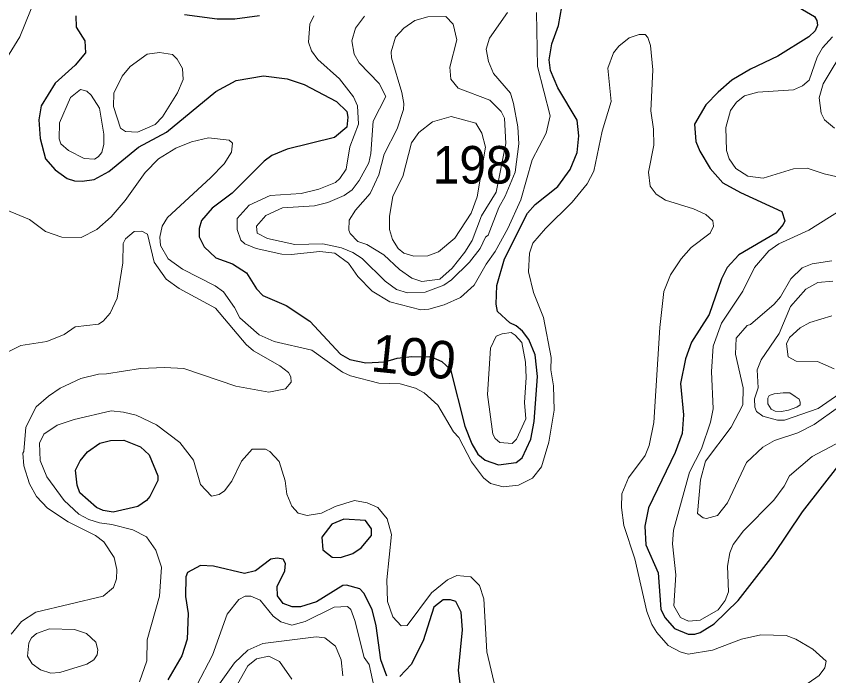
# Model space of a CAD drawing. Extents: x 673.6 to 698.9, y 7012 to 7040.1.
# Drawn here: x 682.608 to 684.337, y 7036.992 to 7038.396 of the extents above; entities that cross this region are included whole.
import ezdxf
from ezdxf.enums import TextEntityAlignment as Align

# ---------------------------------------------------------------- set-up
doc = ezdxf.new("R2010")
doc.units = 0
doc.header["$LTSCALE"] = 0.032
doc.layers.add('1', color=7, linetype='Continuous', lineweight=25)
doc.layers.add('2', color=7, linetype='Continuous', lineweight=13)
doc.layers.add('21', color=7, linetype='Continuous')
doc.layers.add('61', color=7, linetype='Continuous')

msp = doc.modelspace()

# ---------------------------------------------------------------- linework, layer by layer
at = {"layer": '1'}
for points in [[(684.2502, 7038.4284), (684.3059, 7038.3957), (684.3115, 7038.3874), (684.3127, 7038.3769), (684.3073, 7038.3654), (684.2944, 7038.3525), (684.2283, 7038.3109), (684.1703, 7038.2837), (684.13, 7038.2597), (684.101, 7038.2348), (684.075, 7038.2072), (684.0508, 7038.1666), (684.0538, 7038.1293), (684.0621, 7038.1087), (684.0843, 7038.0718), (684.1114, 7038.0417), (684.1491, 7038.0208), (684.2368, 7037.9807), (684.2428, 7037.9608), (684.2398, 7037.9527), (684.224, 7037.9346), (684.1451, 7037.8881), (684.1205, 7037.861), (684.108, 7037.8372), (684.0822, 7037.7611), (684.0448, 7037.7025), (684.0314, 7037.6666), (684.0213, 7037.6144), (684.0276, 7037.5475), (684.0244, 7037.5076), (684.01, 7037.467), (683.9529, 7037.3494), (683.9455, 7037.3104), (683.9473, 7037.2706), (683.9735, 7037.2111), (683.9793, 7037.1338), (683.9876, 7037.1158), (684.0082, 7037.0927), (684.0371, 7037.0809), (684.0518, 7037.0808), (684.0628, 7037.0844), (684.0924, 7037.1027), (684.1441, 7037.152), (684.218, 7037.248), (684.2804, 7037.3412), (684.3606, 7037.444)], [(682.735, 7038.3969), (682.7352, 7038.3726), (682.7538, 7038.3437), (682.7554, 7038.3184), (682.7336, 7038.2922), (682.6909, 7038.2536), (682.6609, 7038.2051), (682.6563, 7038.1753), (682.6585, 7038.1359), (682.6702, 7038.0923), (682.6909, 7038.069), (682.7162, 7038.0504), (682.7317, 7038.0455), (682.7481, 7038.0448), (682.774, 7038.0489), (682.8051, 7038.0654), (682.8678, 7038.1175), (682.9276, 7038.1493), (683.0324, 7038.2358), (683.076, 7038.2591), (683.1342, 7038.2691), (683.1845, 7038.2632), (683.2205, 7038.251), (683.289, 7038.2144), (683.3111, 7038.193), (683.3135, 7038.1813), (683.3109, 7038.1599), (683.2853, 7038.1383), (683.1846, 7038.1131), (683.152, 7038.0999), (683.1354, 7038.0876), (683.0673, 7038.0194), (683.0245, 7037.9873), (683.0023, 7037.9614), (682.9972, 7037.9444), (682.9972, 7037.9267), (683.0075, 7037.9055), (683.0328, 7037.8818), (683.0677, 7037.8689), (683.0976, 7037.8496), (683.1191, 7037.816), (683.1325, 7037.8018), (683.182, 7037.7804), (683.2324, 7037.7468), (683.2977, 7037.6768), (683.3176, 7037.6651), (683.3518, 7037.6585), (683.3921, 7037.6601), (683.4183, 7037.668), (683.4493, 7037.6717), (683.4905, 7037.6707), (683.5131, 7037.6612), (683.5317, 7037.6439), (683.5625, 7037.5236), (683.5774, 7037.4857), (683.5901, 7037.464), (683.6058, 7037.4511), (683.6341, 7037.4414), (683.6713, 7037.4459), (683.6845, 7037.456), (683.703, 7037.4957), (683.7096, 7037.5331), (683.717, 7037.6289), (683.712, 7037.6754), (683.6981, 7037.7077), (683.6849, 7037.7257), (683.6718, 7037.7369), (683.6583, 7037.7433), (683.6318, 7037.7675), (683.6291, 7037.783), (683.63, 7037.8228), (683.647, 7037.88), (683.6955, 7037.9769), (683.712, 7037.995), (683.7602, 7038.0337), (683.7865, 7038.0701), (683.8009, 7038.1058), (683.8049, 7038.1416), (683.8015, 7038.1752), (683.7598, 7038.2434), (683.7443, 7038.2809), (683.7418, 7038.3035), (683.7471, 7038.3373), (683.7613, 7038.3766), (683.7687, 7038.4162)], [(683.1253, 7038.3973), (683.0731, 7038.3898), (683.0357, 7038.3899), (682.9661, 7038.3991)], [(683.3964, 7036.9914), (683.3834, 7037.0257), (683.3735, 7037.0984), (683.3652, 7037.1329), (683.3477, 7037.1679), (683.3387, 7037.1769), (683.3103, 7037.1849), (683.3027, 7037.1843), (683.2466, 7037.1496), (683.2125, 7037.1391), (683.1948, 7037.1391), (683.1761, 7037.146), (683.1634, 7037.1624), (683.1632, 7037.1823), (683.1796, 7037.2154), (683.181, 7037.2307), (683.1757, 7037.24), (683.1632, 7037.2422), (683.1492, 7037.24), (683.1168, 7037.2153), (683.0935, 7037.2098), (683.0276, 7037.2252), (683, 7037.227), (682.9724, 7037.2118), (682.9684, 7037.2027), (682.9683, 7037.1608), (682.9733, 7037.1247), (682.9716, 7037.07), (682.9604, 7037.0343), (682.9304, 7036.9834)], [(683.5536, 7036.964), (683.5486, 7037.0035), (683.5575, 7037.0895), (683.5545, 7037.1274), (683.5432, 7037.1498), (683.5316, 7037.1537), (683.5161, 7037.1538), (683.496, 7037.1382), (683.4736, 7037.0664), (683.4479, 7037.0158), (683.4241, 7036.9903)]]:
    msp.add_lwpolyline(points, dxfattribs=at)
for points in [[(682.8669, 7037.3525), (682.8143, 7037.3405), (682.793, 7037.3437), (682.7783, 7037.3502), (682.7433, 7037.3816), (682.7377, 7037.3979), (682.7342, 7037.4295), (682.7438, 7037.4497), (682.7597, 7037.4685), (682.786, 7037.487), (682.8081, 7037.4932), (682.8369, 7037.4939), (682.8722, 7037.4792), (682.8908, 7037.4623), (682.9089, 7037.4177), (682.9091, 7037.4074), (682.8923, 7037.3735), (682.885, 7037.3648)], [(683.3047, 7037.3251), (683.2796, 7037.3146), (683.2579, 7037.2873), (683.2604, 7037.2604), (683.2802, 7037.2442), (683.2974, 7037.2439), (683.3242, 7037.2525), (683.342, 7037.2645), (683.3635, 7037.2903), (683.3635, 7037.3051), (683.3511, 7037.3224)]]:
    msp.add_lwpolyline(points, close=True, dxfattribs=at)
at = {"layer": '2'}
for points in [[(682.5675, 7038.275), (682.6158, 7038.352), (682.6502, 7038.4388)], [(683.2412, 7038.3968), (683.2328, 7038.3792), (683.2298, 7038.3406), (683.2361, 7038.3228), (683.2492, 7038.3038), (683.2957, 7038.263), (683.3254, 7038.2245), (683.3339, 7038.2057), (683.3357, 7038.1663), (683.3175, 7038.1183), (683.3101, 7038.0707), (683.2965, 7038.0507), (683.2869, 7038.0421), (683.2513, 7038.0277), (683.2138, 7038.0191), (683.1484, 7038.0142), (683.1032, 7037.9937), (683.0777, 7037.9653), (683.0777, 7037.9422), (683.0854, 7037.9195), (683.0943, 7037.9119), (683.1182, 7037.902), (683.1727, 7037.8894), (683.1931, 7037.8886), (683.2536, 7037.8952), (683.2858, 7037.8919), (683.3151, 7037.8704), (683.3349, 7037.8422), (683.365, 7037.8107), (683.403, 7037.7882), (683.4689, 7037.7711), (683.4858, 7037.7724), (683.5181, 7037.7814), (683.5529, 7037.7974), (683.582, 7037.8233), (683.6076, 7037.8685), (683.6266, 7037.8951), (683.6539, 7037.944), (683.6816, 7038.0052), (683.7054, 7038.0903), (683.7354, 7038.1472), (683.7441, 7038.1843), (683.7171, 7038.2892), (683.7147, 7038.4044)], [(683.653, 7038.4044), (683.6147, 7038.3494), (683.6078, 7038.3261), (683.6125, 7038.3), (683.6235, 7038.2739), (683.6593, 7038.2321), (683.6661, 7038.2103), (683.6749, 7038.1605), (683.6775, 7038.1243), (683.6691, 7038.0644), (683.6484, 7038.0132), (683.6344, 7037.9893), (683.6116, 7037.9297), (683.6062, 7037.9255), (683.5947, 7037.9019), (683.572, 7037.8727), (683.5341, 7037.8347), (683.5178, 7037.8234), (683.4776, 7037.8086), (683.4404, 7037.807), (683.4172, 7037.8145), (683.393, 7037.8321), (683.3438, 7037.8806), (683.324, 7037.8931), (683.2998, 7037.9032), (683.2601, 7037.9115), (683.2006, 7037.9099), (683.1425, 7037.9228), (683.1208, 7037.9343), (683.1188, 7037.949), (683.1391, 7037.9721), (683.1746, 7037.9879), (683.2426, 7037.9927), (683.2708, 7037.9996), (683.3052, 7038.0142), (683.3226, 7038.0266), (683.3375, 7038.0462), (683.3579, 7038.0842), (683.362, 7038.1038), (683.367, 7038.1728), (683.3939, 7038.2252), (683.3797, 7038.2528), (683.3376, 7038.2968), (683.3271, 7038.3153), (683.3218, 7038.3437), (683.33, 7038.3708), (683.349, 7038.3966)], [(684.2623, 7036.9549), (684.3158, 7036.9926), (684.3282, 7037.0089), (684.3308, 7037.0229), (684.3023, 7037.0483), (684.2662, 7037.0702), (684.2462, 7037.0778), (684.192, 7037.079), (684.151, 7037.07), (684.0894, 7037.0468), (684.0374, 7037.038), (684.0201, 7037.0427), (683.9952, 7037.0566), (683.971, 7037.0838), (683.9604, 7037.101), (683.9497, 7037.1289), (683.9242, 7037.2407), (683.9006, 7037.3122), (683.8954, 7037.35), (683.8962, 7037.3793), (683.9108, 7037.4132), (683.9459, 7037.4606), (683.9547, 7037.482), (683.9642, 7037.5312), (683.9768, 7037.7335), (683.9859, 7037.8099), (683.9998, 7037.8458), (684.0226, 7037.8796), (684.0435, 7037.9035), (684.0845, 7037.9341), (684.0916, 7037.9494), (684.0901, 7037.9605), (684.0753, 7037.9739), (684.0484, 7037.9862), (683.9894, 7038.0045), (683.9695, 7038.0173), (683.9565, 7038.0342), (683.9532, 7038.0639), (683.9644, 7038.1215), (683.9635, 7038.1554), (683.9578, 7038.1947), (683.9619, 7038.282), (683.957, 7038.3336), (683.9518, 7038.3508), (683.9456, 7038.3573), (683.9329, 7038.3576), (683.912, 7038.35), (683.8896, 7038.3322), (683.8782, 7038.3185), (683.8665, 7038.2857), (683.8739, 7038.2143), (683.8542, 7038.1515), (683.8369, 7038.066), (683.8224, 7038.0392), (683.7906, 7038), (683.734, 7037.9442), (683.7068, 7037.9128), (683.6997, 7037.8914), (683.6975, 7037.8517), (683.7081, 7037.8077), (683.7293, 7037.7551), (683.7457, 7037.6699), (683.745, 7037.6433), (683.7507, 7037.6091), (683.7523, 7037.5575), (683.7408, 7037.4892), (683.7252, 7037.4366), (683.7062, 7037.4128), (683.6765, 7037.3977), (683.6439, 7037.3939), (683.617, 7037.4011), (683.6019, 7037.4135), (683.5765, 7037.4472), (683.5492, 7037.499), (683.5382, 7037.5115), (683.5045, 7037.5683), (683.4756, 7037.5947), (683.4576, 7037.6041), (683.4244, 7037.6132), (683.3795, 7037.615), (683.3193, 7037.6305), (683.3022, 7037.6384), (683.2371, 7037.6854), (683.1569, 7037.7036), (683.1247, 7037.7179), (683.0835, 7037.7539)], [(684.3446, 7038.3526), (684.3234, 7038.329), (684.3118, 7038.3089), (684.2949, 7038.2597), (684.2805, 7038.2481), (684.2613, 7038.2395), (684.1854, 7038.2344), (684.1576, 7038.227), (684.1405, 7038.2134), (684.1278, 7038.1955), (684.1172, 7038.1594), (684.1189, 7038.1104), (684.1245, 7038.0927), (684.139, 7038.0721), (684.1646, 7038.0559), (684.1973, 7038.0513), (684.2614, 7038.071), (684.2906, 7038.0726), (684.3264, 7038.0603), (684.3829, 7038.0478)], [(684.3484, 7038.1579), (684.3275, 7038.1756), (684.3202, 7038.1895), (684.3161, 7038.2221), (684.3248, 7038.2519), (684.3727, 7038.3324)], [(682.9314, 7037.8796), (682.915, 7037.908), (682.9134, 7037.9258), (682.9181, 7037.949), (682.93, 7037.9677), (683.0215, 7038.0518), (683.0499, 7038.0819), (683.0661, 7038.107), (683.0678, 7038.1258), (683.0608, 7038.1325), (683.0167, 7038.1375), (682.9804, 7038.1291), (682.9472, 7038.115), (682.9105, 7038.0925), (682.8823, 7038.0638), (682.8395, 7038.0038), (682.8101, 7037.9693), (682.7791, 7037.9418), (682.7463, 7037.9252), (682.7047, 7037.9257), (682.6698, 7037.938), (682.6363, 7037.9634), (682.5866, 7037.9837)], [(684.363, 7037.9838), (684.2944, 7037.941), (684.2305, 7037.9119), (684.2089, 7037.8964), (684.1787, 7037.861), (684.1538, 7037.8107), (684.1083, 7037.7426), (684.0908, 7037.6935), (684.0868, 7037.6395), (684.0909, 7037.5602), (684.0851, 7037.532), (684.0657, 7037.475), (684.0404, 7037.4256), (684.006, 7037.3023), (684.0039, 7037.2727), (684.0112, 7037.2068), (684.0072, 7037.1406), (684.0214, 7037.1158), (684.0379, 7037.1079), (684.0627, 7037.1103), (684.1015, 7037.1326), (684.1162, 7037.152), (684.1229, 7037.1704), (684.1214, 7037.2252), (684.1262, 7037.2538), (684.1333, 7037.2716), (684.1553, 7037.3004), (684.2196, 7037.3656), (684.2415, 7037.3957), (684.2529, 7037.4176), (684.3015, 7037.4589), (684.3885, 7037.5046)], [(682.5824, 7037.6777), (682.618, 7037.6951), (682.6728, 7037.704), (682.7101, 7037.7188), (682.7331, 7037.7346), (682.7831, 7037.7406), (682.7931, 7037.747), (682.8078, 7037.764), (682.8228, 7037.7962), (682.8345, 7037.8708), (682.8354, 7037.912), (682.8405, 7037.9224), (682.8591, 7037.9377), (682.8752, 7037.9386), (682.8871, 7037.9325), (682.9011, 7037.8726), (682.9268, 7037.8364), (682.9544, 7037.8164), (683.032, 7037.7749), (683.0973, 7037.697), (683.1125, 7037.6837), (683.1688, 7037.6517), (683.1869, 7037.6374), (683.192, 7037.6281), (683.1927, 7037.6169), (683.1809, 7037.6029), (683.1456, 7037.596), (683.0751, 7037.6089), (682.9643, 7037.646), (682.9236, 7037.6486), (682.8719, 7037.646), (682.7996, 7037.6345), (682.7829, 7037.6344), (682.7454, 7037.6246), (682.7016, 7037.6044), (682.6765, 7037.5875), (682.6501, 7037.5644), (682.6285, 7037.5215), (682.6242, 7037.4694), (682.6217, 7037.4657), (682.624, 7037.4386), (682.6364, 7037.4003), (682.6508, 7037.3735), (682.6745, 7037.3485), (682.7183, 7037.3199), (682.7766, 7037.2904), (682.794, 7037.2772), (682.816, 7037.2439), (682.8221, 7037.2183), (682.8212, 7037.1982), (682.8149, 7037.1799), (682.7925, 7037.1613), (682.6497, 7037.1272), (682.6194, 7037.1077), (682.5969, 7037.0804)], [(683.0835, 7037.7539), (683.0723, 7037.7761), (683.0489, 7037.8096), (683.0313, 7037.8221), (682.9613, 7037.858), (682.9314, 7037.8796)], [(684.4089, 7037.6009), (684.3057, 7037.5271), (684.2705, 7037.5094), (684.2213, 7037.4931), (684.196, 7037.4789), (684.1612, 7037.4461), (684.1209, 7037.3602), (684.0996, 7037.333), (684.0767, 7037.3267), (684.0695, 7037.3283), (684.0574, 7037.3372), (684.0639, 7037.409), (684.0741, 7037.4488), (684.1287, 7037.5215), (684.1534, 7037.5688), (684.1541, 7037.605), (684.1378, 7037.6764), (684.1394, 7037.711), (684.1626, 7037.738), (684.17, 7037.74), (684.2202, 7037.7828), (684.2338, 7037.799), (684.2557, 7037.8369), (684.2797, 7037.8603), (684.3009, 7037.8693), (684.3434, 7037.8757)], [(684.3454, 7037.8319), (684.3136, 7037.8293), (684.2875, 7037.815), (684.2554, 7037.7782), (684.2312, 7037.7206), (684.1927, 7037.6647), (684.1841, 7037.6432), (684.1863, 7037.6047), (684.1788, 7037.5816), (684.1789, 7037.5635), (684.1831, 7037.5548), (684.1966, 7037.5444), (684.2278, 7037.5361), (684.2422, 7037.5361), (684.314, 7037.561), (684.4178, 7037.6325)], [(684.3481, 7037.6455), (684.3124, 7037.661), (684.2673, 7037.6618), (684.2502, 7037.671), (684.2463, 7037.699), (684.2533, 7037.712), (684.276, 7037.7327), (684.2964, 7037.7439), (684.3432, 7037.7586)], [(682.8703, 7036.979), (682.8854, 7037.0241), (682.8863, 7037.0687), (682.9124, 7037.1615), (682.9166, 7037.2229), (682.905, 7037.2593), (682.8853, 7037.2877), (682.8558, 7037.303), (682.8114, 7037.3141), (682.7848, 7037.3174), (682.7626, 7037.3247), (682.7414, 7037.3362), (682.7098, 7037.3648), (682.6732, 7037.4157), (682.659, 7037.4503), (682.6577, 7037.4872), (682.6665, 7037.5067), (682.6949, 7037.5254), (682.7309, 7037.5376), (682.8098, 7037.5557), (682.8358, 7037.5533), (682.8627, 7037.5465), (682.9064, 7037.5263), (682.9557, 7037.4886), (682.9851, 7037.4509), (682.9997, 7037.399), (683.023, 7037.3743), (683.0396, 7037.3781), (683.0512, 7037.3855), (683.0666, 7037.4063), (683.0872, 7037.4491), (683.11, 7037.4742), (683.1383, 7037.4743), (683.1471, 7037.4693), (683.1672, 7037.448), (683.18, 7037.4071), (683.1839, 7037.3784), (683.1942, 7037.3534), (683.2078, 7037.3379), (683.2267, 7037.3331), (683.2575, 7037.3385), (683.2861, 7037.3526), (683.3276, 7037.365), (683.3548, 7037.3603), (683.377, 7037.3505), (683.3967, 7037.3261), (683.4064, 7037.2928), (683.3966, 7037.196), (683.3975, 7037.15), (683.4089, 7037.1178), (683.4267, 7037.0982), (683.4393, 7037.0991), (683.4916, 7037.1683), (683.5254, 7037.1961), (683.5451, 7037.2057), (683.5752, 7037.2028), (683.5936, 7037.1843), (683.6027, 7037.1555), (683.6094, 7037.043), (683.6274, 7036.9651)], [(682.9924, 7036.9717), (683.0254, 7037.0362), (683.0567, 7037.1233), (683.0811, 7037.1547), (683.0951, 7037.1618), (683.1072, 7037.1612), (683.1266, 7037.1526), (683.1548, 7037.1188), (683.1706, 7037.1071), (683.1944, 7037.0997), (683.2228, 7037.1072), (683.2845, 7037.1381), (683.3128, 7037.1396), (683.32, 7037.1331), (683.3283, 7037.1095), (683.3482, 7037.0307), (683.3587, 7037.0163), (683.3729, 7036.9508)], [(683.3029, 7036.9918), (683.2994, 7037.0262), (683.2874, 7037.0549), (683.2647, 7037.0726), (683.2459, 7037.075), (683.1328, 7037.0608), (683.1005, 7037.0468), (683.0724, 7037.0197), (682.985, 7036.8978)], [(683.1943, 7036.9849), (683.1677, 7037.0226), (683.1451, 7037.0339), (683.1187, 7037.0283), (683.1006, 7037.0133), (683.0565, 7036.9352)]]:
    msp.add_lwpolyline(points, dxfattribs=at)
for points in [[(683.6396, 7038.1932), (683.6158, 7038.2178), (683.5481, 7038.2429), (683.5326, 7038.262), (683.5305, 7038.2879), (683.5451, 7038.3462), (683.5373, 7038.3792), (683.5219, 7038.3955), (683.4833, 7038.3947), (683.456, 7038.3873), (683.4324, 7038.3705), (683.4145, 7038.3518), (683.4056, 7038.3202), (683.4065, 7038.3074), (683.4285, 7038.234), (683.4327, 7038.2103), (683.4315, 7038.1979), (683.4181, 7038.1567), (683.3907, 7038.1022), (683.379, 7038.0587), (683.3612, 7038.0185), (683.3295, 7037.9832), (683.3162, 7037.9623), (683.3152, 7037.9405), (683.3182, 7037.9334), (683.3346, 7037.9168), (683.3538, 7037.9103), (683.3902, 7037.8883), (683.4232, 7037.8572), (683.4495, 7037.8382), (683.4706, 7037.8311), (683.5088, 7037.8367), (683.5351, 7037.8595), (683.5625, 7037.8942), (683.5776, 7037.9188), (683.598, 7037.9711), (683.6291, 7038.0214), (683.6494, 7038.1252), (683.647, 7038.1794)], [(682.8861, 7038.3151), (682.9126, 7038.3191), (682.94, 7038.315), (682.9502, 7038.3045), (682.9618, 7038.2846), (682.9628, 7038.2616), (682.9513, 7038.2333), (682.9193, 7038.1821), (682.9033, 7038.1659), (682.8658, 7038.1491), (682.8406, 7038.1505), (682.83, 7038.1579), (682.8148, 7038.2037), (682.8156, 7038.2322), (682.8333, 7038.2687), (682.8503, 7038.289)], [(682.7849, 7038.2002), (682.7672, 7038.2284), (682.758, 7038.2369), (682.7444, 7038.2401), (682.7234, 7038.2234), (682.7, 7038.1691), (682.6989, 7038.1354), (682.7031, 7038.1243), (682.719, 7038.1101), (682.7527, 7038.0935), (682.7741, 7038.0922), (682.7824, 7038.0965), (682.7901, 7038.1063), (682.7941, 7038.1235), (682.7941, 7038.1449)], [(683.5335, 7038.1828), (683.4936, 7038.1712), (683.4645, 7038.1488), (683.449, 7038.1265), (683.4305, 7038.0552), (683.4088, 7038.0131), (683.4023, 7037.9701), (683.4023, 7037.9421), (683.4086, 7037.921), (683.4207, 7037.9014), (683.4324, 7037.8915), (683.4537, 7037.8853), (683.4837, 7037.8862), (683.5059, 7037.8943), (683.5409, 7037.9236), (683.5755, 7037.9769), (683.5888, 7038.0119), (683.6063, 7038.1176), (683.5985, 7038.1472), (683.5855, 7038.1684)], [(683.6172, 7037.6894), (683.6288, 7037.7149), (683.6415, 7037.72), (683.6608, 7037.7225), (683.6695, 7037.7173), (683.6833, 7037.7018), (683.6915, 7037.6599), (683.6931, 7037.6269), (683.689, 7037.5741), (683.6923, 7037.5389), (683.672, 7037.496), (683.6628, 7037.4866), (683.637, 7037.4884), (683.627, 7037.4971), (683.6216, 7037.5067), (683.6103, 7037.5907)], [(684.2067, 7037.5827), (684.2067, 7037.5712), (684.2141, 7037.5597), (684.2225, 7037.5555), (684.2361, 7037.5544), (684.2507, 7037.5576), (684.2686, 7037.5639), (684.2759, 7037.5691), (684.2759, 7037.5744), (684.2738, 7037.5806), (684.2654, 7037.5869), (684.2539, 7037.5943), (684.2392, 7037.5943), (684.2204, 7037.5922), (684.2099, 7037.589)], [(682.6597, 7037.0045), (682.6813, 7036.9978), (682.7004, 7036.9986), (682.7583, 7037.017), (682.7727, 7037.0257), (682.7798, 7037.0366), (682.7817, 7037.047), (682.7775, 7037.0637), (682.7577, 7037.0817), (682.7316, 7037.0904), (682.6783, 7037.0916), (682.6511, 7037.0818), (682.6406, 7037.073), (682.6347, 7037.0623), (682.6318, 7037.0335), (682.6419, 7037.0177)]]:
    msp.add_lwpolyline(points, close=True, dxfattribs=at)

# ---------------------------------------------------------------- texts
at = {"layer": '21', "width": 0.95}
msp.add_text('198', height=0.08, dxfattribs=at).set_placement((683.4942, 7038.0399))
at = {"layer": '61'}
msp.add_text('100', height=0.08, rotation=354.05, dxfattribs=at).set_placement((683.4493, 7037.6314), align=Align.CENTER)

doc.saveas('drawing.dxf')
